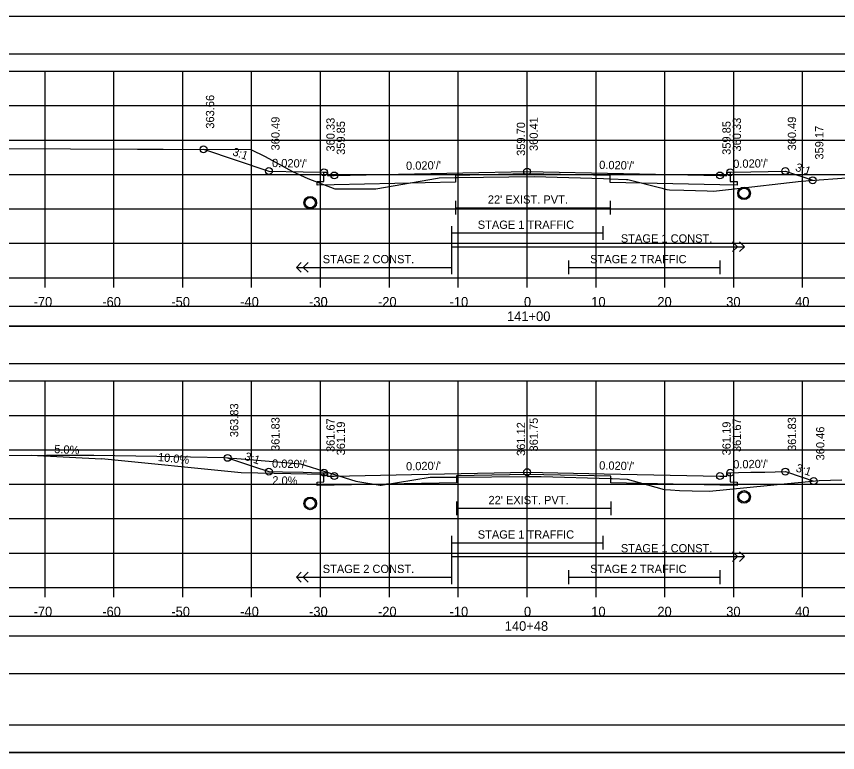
# Model space of a CAD drawing. Extents: x 1368122 to 1710785, y 373130 to 557566.
# Drawn here: x 1368614.7 to 1368734, y 378890.5 to 378997.4 of the extents above; entities that cross this region are included whole.
import ezdxf

# ---------------------------------------------------------------- set-up
doc = ezdxf.new("R2010")
doc.units = 0
for name, color, linetype in [('R_Alt Surface', 7, 'Continuous'), ('R_Axis', 7, 'Continuous'), ('R_Axis Annot', 7, 'Continuous'), ('R_Border', 7, 'Continuous'), ('R_Drive', 7, 'Continuous'), ('R_Exist Surface', 7, 'Continuous'), ('R_Fin Surface', 7, 'Continuous'), ('R_Grid', 7, 'Continuous'), ('R_No Plot', 7, 'Continuous'), ('R_Striping', 7, 'Continuous'), ('R_Water', 7, 'Continuous'), ('R_Xsect Elev', 7, 'Continuous'), ('R_Xsect Slope', 7, 'Continuous')]:
    doc.layers.add(name, color=color, linetype=linetype)

msp = doc.modelspace()

# ---------------------------------------------------------------- linework, layer by layer
for points in [[(1368539.73, 378991.96), (1368838.03, 378991.96), (1368838.03, 378997.37), (1368539.73, 378997.37)], [(1368539.73, 378946.96), (1368838.03, 378946.96), (1368838.03, 378952.37), (1368539.73, 378952.37)], [(1368539.73, 378901.96), (1368838.03, 378901.96), (1368838.03, 378907.37), (1368539.73, 378907.37)]]:
    msp.add_lwpolyline(points, close=True)
at = {"layer": 'R_Alt Surface'}
for points in [[(1368718.38, 378974.77), (1368718.38, 378973.42), (1368719.38, 378973.4), (1368719.38, 378972.9), (1368716.88, 378972.95), (1368700.96, 378973.28), (1368700.95, 378974.28), (1368688.88, 378974.52), (1368678.47, 378974.31), (1368678.47, 378973.31), (1368660.88, 378972.95), (1368658.38, 378972.9), (1368658.38, 378973.4), (1368659.38, 378973.42), (1368659.38, 378974.77)], [(1368678.47, 378970.6), (1368678.47, 378968.6)], [(1368700.95, 378970.6), (1368700.95, 378968.6)], [(1368678.47, 378969.6), (1368700.95, 378969.6)], [(1368718.38, 378931.11), (1368718.38, 378929.77), (1368719.38, 378929.75), (1368719.38, 378929.25), (1368716.88, 378929.3), (1368701.01, 378929.62), (1368701.01, 378930.62), (1368688.88, 378930.86), (1368678.62, 378930.65), (1368678.62, 378929.65), (1368660.88, 378929.3), (1368658.38, 378929.25), (1368658.38, 378929.75), (1368659.38, 378929.77), (1368659.38, 378931.11)], [(1368678.62, 378926.94), (1368678.62, 378924.94)], [(1368701.01, 378926.94), (1368701.01, 378924.94)], [(1368678.62, 378925.94), (1368701.01, 378925.94)]]:
    msp.add_lwpolyline(points, dxfattribs=at)
for points in [[(1368539.73, 378952.43), (1368838.03, 378952.43), (1368838.03, 378955.24), (1368539.73, 378955.24)], [(1368539.73, 378907.43), (1368838.03, 378907.43), (1368838.03, 378910.24), (1368539.73, 378910.24)]]:
    msp.add_lwpolyline(points, close=True, dxfattribs=at)
at = {"layer": 'R_Axis'}
for p, q in [((1368538.88, 378959.44), (1368838.88, 378959.44)), ((1368618.88, 378958.04), (1368618.88, 378959.44)), ((1368628.88, 378958.04), (1368628.88, 378959.44)), ((1368638.88, 378958.04), (1368638.88, 378959.44)), ((1368648.88, 378958.04), (1368648.88, 378959.44)), ((1368658.88, 378958.04), (1368658.88, 378959.44)), ((1368668.88, 378958.04), (1368668.88, 378959.44)), ((1368678.88, 378958.04), (1368678.88, 378959.44)), ((1368688.88, 378958.04), (1368688.88, 378959.44)), ((1368698.88, 378958.04), (1368698.88, 378959.44)), ((1368708.88, 378958.04), (1368708.88, 378959.44)), ((1368718.88, 378958.04), (1368718.88, 378959.44)), ((1368728.88, 378958.04), (1368728.88, 378959.44)), ((1368538.88, 378914.44), (1368838.88, 378914.44)), ((1368618.88, 378913.04), (1368618.88, 378914.44)), ((1368628.88, 378913.04), (1368628.88, 378914.44)), ((1368638.88, 378913.04), (1368638.88, 378914.44)), ((1368648.88, 378913.04), (1368648.88, 378914.44)), ((1368658.88, 378913.04), (1368658.88, 378914.44)), ((1368668.88, 378913.04), (1368668.88, 378914.44)), ((1368678.88, 378913.04), (1368678.88, 378914.44)), ((1368688.88, 378913.04), (1368688.88, 378914.44)), ((1368698.88, 378913.04), (1368698.88, 378914.44)), ((1368708.88, 378913.04), (1368708.88, 378914.44)), ((1368718.88, 378913.04), (1368718.88, 378914.44)), ((1368728.88, 378913.04), (1368728.88, 378914.44))]:
    msp.add_line(p, q, dxfattribs=at)
at = {"layer": 'R_Border'}
msp.add_line((1368847.06, 378894.44), (1368530.88, 378894.44), dxfattribs=at)
at = {"layer": 'R_Drive'}
for p, q in [((1368616.88, 378933.64), (1368627.07, 378933.13)), ((1368647.38, 378931.1), (1368627.07, 378933.13)), ((1368659.38, 378930.86), (1368647.38, 378931.1)), ((1368659.88, 378930.61), (1368659.38, 378930.86))]:
    msp.add_line(p, q, dxfattribs=at)
at = {"layer": 'R_Exist Surface'}
for points in [[(1368612.87, 378978.19), (1368632.31, 378978.12), (1368636.03, 378978.1), (1368648.78, 378978.08), (1368650.84, 378977.03), (1368654.81, 378974.88), (1368657.04, 378973.87), (1368660.96, 378972.37), (1368664.32, 378972.36), (1368666.92, 378972.36), (1368675.87, 378973.88), (1368676.13, 378973.93), (1368678.4, 378974), (1368678.47, 378974.01), (1368678.87, 378974.01), (1368689.92, 378974.15), (1368699.98, 378973.84), (1368700.95, 378973.81), (1368703.32, 378973.73), (1368703.51, 378973.72), (1368708.28, 378972.48), (1368709.16, 378972.24), (1368709.57, 378972.22), (1368711.61, 378972.18), (1368715, 378972.04), (1368715.96, 378972.01), (1368718.55, 378972.32), (1368728.69, 378973.48), (1368736.56, 378974.06)], [(1368611.32, 378933.62), (1368619.11, 378933.65), (1368625.95, 378933.66), (1368635.1, 378933.5), (1368644.9, 378933.31), (1368648.57, 378933.05), (1368655.96, 378932.42), (1368664.01, 378929.89), (1368667.54, 378929.3), (1368667.68, 378929.3), (1368674.82, 378930.46), (1368675.64, 378930.46), (1368675.92, 378930.46), (1368676.11, 378930.46), (1368676.39, 378930.46), (1368678.62, 378930.47), (1368688.82, 378930.55), (1368689.83, 378930.56), (1368690.92, 378930.54), (1368701.01, 378930.29), (1368701.25, 378930.28), (1368703.4, 378930.18), (1368705.14, 378929.69), (1368708.8, 378928.69), (1368709.72, 378928.63), (1368711.01, 378928.51), (1368712.85, 378928.49), (1368715.37, 378928.41), (1368726.68, 378929.54), (1368731.26, 378929.97), (1368734.59, 378930.07)]]:
    msp.add_lwpolyline(points, dxfattribs=at)
for centre in [(1368720.38, 378971.7), (1368657.38, 378970.34), (1368720.38, 378927.6), (1368657.38, 378926.65)]:
    msp.add_circle(centre, 0.917, dxfattribs=at)
at = {"layer": 'R_Fin Surface'}
for points in [[(1368641.89, 378978.09), (1368651.38, 378974.93), (1368656.38, 378974.83), (1368659.38, 378974.77), (1368659.88, 378974.77), (1368659.88, 378974.27), (1368660.88, 378974.29), (1368688.88, 378974.85), (1368716.88, 378974.29), (1368717.88, 378974.27), (1368717.88, 378974.77), (1368718.38, 378974.77), (1368721.38, 378974.83), (1368726.38, 378974.93), (1368730.35, 378973.6)], [(1368645.39, 378933.27), (1368649.15, 378932.01), (1368651.38, 378931.27), (1368653.38, 378931.23), (1368656.38, 378931.17), (1368657.58, 378931.14), (1368659.38, 378931.11), (1368659.68, 378931.11), (1368659.88, 378931.11), (1368659.88, 378930.91), (1368659.88, 378930.61), (1368660.48, 378930.62), (1368660.88, 378930.63), (1368672.08, 378930.85), (1368688.88, 378931.19), (1368700.08, 378930.96), (1368716.88, 378930.63), (1368717.48, 378930.62), (1368717.88, 378930.61), (1368717.88, 378930.81), (1368717.88, 378931.11), (1368718.18, 378931.11), (1368718.38, 378931.11), (1368719.58, 378931.13), (1368721.38, 378931.17), (1368723.38, 378931.21), (1368726.38, 378931.27), (1368728.83, 378930.45), (1368730.49, 378929.9)]]:
    msp.add_lwpolyline(points, dxfattribs=at)
at = {"layer": 'R_Grid'}
for p, q in [((1368538.88, 378989.44), (1368838.88, 378989.44)), ((1368618.88, 378959.44), (1368618.88, 378989.44)), ((1368628.88, 378959.44), (1368628.88, 378989.44)), ((1368638.88, 378959.44), (1368638.88, 378989.44)), ((1368648.88, 378959.44), (1368648.88, 378989.44)), ((1368658.88, 378959.44), (1368658.88, 378989.44)), ((1368668.88, 378959.44), (1368668.88, 378989.44)), ((1368678.88, 378959.44), (1368678.88, 378989.44)), ((1368688.88, 378959.44), (1368688.88, 378989.44)), ((1368698.88, 378959.44), (1368698.88, 378989.44)), ((1368708.88, 378959.44), (1368708.88, 378989.44)), ((1368718.88, 378959.44), (1368718.88, 378989.44)), ((1368728.88, 378959.44), (1368728.88, 378989.44)), ((1368538.88, 378984.44), (1368838.88, 378984.44)), ((1368538.88, 378979.44), (1368838.88, 378979.44)), ((1368538.88, 378974.44), (1368838.88, 378974.44)), ((1368538.88, 378969.44), (1368838.88, 378969.44)), ((1368538.88, 378964.44), (1368838.88, 378964.44)), ((1368538.88, 378959.44), (1368838.88, 378959.44)), ((1368538.88, 378944.44), (1368838.88, 378944.44)), ((1368618.88, 378914.44), (1368618.88, 378944.44)), ((1368628.88, 378914.44), (1368628.88, 378944.44)), ((1368638.88, 378914.44), (1368638.88, 378944.44)), ((1368648.88, 378914.44), (1368648.88, 378944.44)), ((1368658.88, 378914.44), (1368658.88, 378944.44)), ((1368668.88, 378914.44), (1368668.88, 378944.44)), ((1368678.88, 378914.44), (1368678.88, 378944.44)), ((1368688.88, 378914.44), (1368688.88, 378944.44)), ((1368698.88, 378914.44), (1368698.88, 378944.44)), ((1368708.88, 378914.44), (1368708.88, 378944.44)), ((1368718.88, 378914.44), (1368718.88, 378944.44)), ((1368728.88, 378914.44), (1368728.88, 378944.44)), ((1368538.88, 378939.44), (1368838.88, 378939.44)), ((1368538.88, 378934.44), (1368838.88, 378934.44)), ((1368538.88, 378929.44), (1368838.88, 378929.44)), ((1368538.88, 378924.44), (1368838.88, 378924.44)), ((1368538.88, 378919.44), (1368838.88, 378919.44)), ((1368538.88, 378914.44), (1368838.88, 378914.44))]:
    msp.add_line(p, q, dxfattribs=at)
at = {"layer": 'R_No Plot'}
msp.add_line((1368518.48, 378890.46), (1368851.81, 378890.46), dxfattribs=at)
for points in [[(1368518.47, 379103.79), (1368851.81, 379103.79), (1368851.81, 378890.45), (1368518.47, 378890.45)], [(1368764.8, 379099.9), (1368784.42, 379099.9), (1368784.42, 379090.02), (1368800.53, 379090.02), (1368823.73, 379090.02), (1368823.85, 379061.86), (1368847.06, 379061.86), (1368847.06, 378894.44), (1368530.88, 378894.44), (1368530.88, 379099.9)]]:
    msp.add_lwpolyline(points, close=True, dxfattribs=at)
for centre in [(1368641.89, 378978.09), (1368651.38, 378974.93), (1368659.38, 378974.77), (1368660.88, 378974.29), (1368688.88, 378974.85), (1368716.88, 378974.29), (1368718.38, 378974.77), (1368726.38, 378974.93), (1368730.35, 378973.6), (1368645.39, 378933.27), (1368651.38, 378931.27), (1368659.38, 378931.11), (1368688.88, 378931.19), (1368718.38, 378931.11), (1368726.38, 378931.27), (1368660.88, 378930.63), (1368716.88, 378930.63), (1368730.49, 378929.9)]:
    msp.add_circle(centre, 0.5, dxfattribs=at)
at = {"layer": 'R_Striping'}
for p, q in [((1368719.42, 378963.94), (1368718.71, 378964.64)), ((1368718.71, 378963.23), (1368719.42, 378963.94)), ((1368720.42, 378963.94), (1368719.71, 378964.64)), ((1368719.71, 378963.23), (1368720.42, 378963.94)), ((1368655.38, 378960.94), (1368656.09, 378961.64)), ((1368656.38, 378960.94), (1368657.09, 378961.64)), ((1368655.38, 378960.94), (1368677.88, 378960.94)), ((1368656.09, 378960.23), (1368655.38, 378960.94)), ((1368657.09, 378960.23), (1368656.38, 378960.94)), ((1368719.42, 378918.94), (1368718.71, 378919.64)), ((1368720.42, 378918.94), (1368719.71, 378919.64)), ((1368718.71, 378918.23), (1368719.42, 378918.94)), ((1368719.71, 378918.23), (1368720.42, 378918.94)), ((1368655.38, 378915.94), (1368656.09, 378916.64)), ((1368656.38, 378915.94), (1368657.09, 378916.64)), ((1368655.38, 378915.94), (1368677.88, 378915.94)), ((1368656.09, 378915.23), (1368655.38, 378915.94)), ((1368657.09, 378915.23), (1368656.38, 378915.94))]:
    msp.add_line(p, q, dxfattribs=at)
for points in [[(1368677.88, 378966.94), (1368677.88, 378959.94)], [(1368699.88, 378966.94), (1368699.88, 378964.94)], [(1368677.88, 378965.94), (1368699.88, 378965.94)], [(1368677.88, 378963.94), (1368720.42, 378963.94)], [(1368694.88, 378961.94), (1368694.88, 378959.94)], [(1368716.88, 378961.94), (1368716.88, 378959.94)], [(1368694.88, 378960.94), (1368716.88, 378960.94)], [(1368677.88, 378921.94), (1368677.88, 378914.94)], [(1368677.88, 378920.94), (1368699.88, 378920.94)], [(1368699.88, 378921.94), (1368699.88, 378919.94)], [(1368677.88, 378918.94), (1368720.42, 378918.94)], [(1368694.88, 378916.94), (1368694.88, 378914.94)], [(1368716.88, 378916.94), (1368716.88, 378914.94)], [(1368694.88, 378915.94), (1368716.88, 378915.94)]]:
    msp.add_lwpolyline(points, dxfattribs=at)
at = {"layer": 'R_Water'}
for centre in [(1368720.38, 378971.7), (1368657.38, 378970.34), (1368720.38, 378927.6), (1368657.38, 378926.65)]:
    msp.add_circle(centre, 0.75, dxfattribs=at)
at = {"layer": 'R_Xsect Elev'}
for p, q in [((1368688.88, 378974.14), (1368688.88, 378984.14)), ((1368688.88, 378930.55), (1368688.88, 378940.55))]:
    msp.add_line(p, q, dxfattribs=at)

# ---------------------------------------------------------------- texts
at = {"layer": 'R_Axis Annot'}
for s, p in [('-70', (1368617.22, 378955.24)), ('-60', (1368627.19, 378955.24)), ('-50', (1368637.22, 378955.24)), ('-40', (1368647.22, 378955.24)), ('-30', (1368657.22, 378955.24)), ('-20', (1368667.22, 378955.24)), ('-10', (1368677.62, 378955.24)), ('0', (1368688.42, 378955.24)), ('10', (1368698.19, 378955.24)), ('20', (1368707.79, 378955.24)), ('30', (1368717.79, 378955.24)), ('40', (1368727.79, 378955.24)), ('141+00', (1368685.96, 378953.14)), ('-70', (1368617.22, 378910.24)), ('-60', (1368627.19, 378910.24)), ('-50', (1368637.22, 378910.24)), ('-40', (1368647.22, 378910.24)), ('-30', (1368657.22, 378910.24)), ('-20', (1368667.22, 378910.24)), ('-10', (1368677.62, 378910.24)), ('0', (1368688.42, 378910.24)), ('10', (1368698.19, 378910.24)), ('20', (1368707.79, 378910.24)), ('30', (1368717.79, 378910.24)), ('40', (1368727.79, 378910.24)), ('140+48', (1368685.63, 378908.14))]:
    msp.add_text(s, height=1.4, dxfattribs=at).set_placement(p)
at = {"layer": 'R_Striping'}
for s, p in [('STAGE 1 TRAFFIC', (1368681.71, 378966.54)), ('STAGE 1 CONST.', (1368702.49, 378964.54)), ('STAGE 2 CONST.', (1368659.2, 378961.54)), ('STAGE 2 TRAFFIC', (1368698.03, 378961.54)), ('STAGE 1 TRAFFIC', (1368681.71, 378921.54)), ('STAGE 1 CONST.', (1368702.49, 378919.54)), ('STAGE 2 CONST.', (1368659.2, 378916.54)), ('STAGE 2 TRAFFIC', (1368698.03, 378916.54))]:
    msp.add_text(s, height=1.2, dxfattribs=at).set_placement(p)
at = {"layer": 'R_Water'}
for p in [(1368683.17, 378970.2), (1368683.27, 378926.54)]:
    msp.add_text("22' EXIST. PVT.", height=1.2, dxfattribs=at).set_placement(p)
at = {"layer": 'R_Xsect Elev'}
for s, rotation, p in [('363.66', 90, (1368643.44, 378981.09)), ('360.49', 90, (1368652.93, 378977.93)), ('360.33', 90, (1368660.93, 378977.77)), ('359.85', 90, (1368662.43, 378977.29)), ('359.70', 90, (1368688.58, 378977.14)), ('360.41', 90, (1368690.43, 378977.85)), ('359.85', 90, (1368718.43, 378977.29)), ('360.33', 90, (1368719.93, 378977.77)), ('360.49', 90, (1368727.93, 378977.93)), ('359.17', 90, (1368731.9, 378976.6)), ('363.83', 90, (1368646.94, 378936.27)), ('361.83', 90, (1368652.93, 378934.27)), ('361.67', 90, (1368660.93, 378934.11)), ('361.75', 90, (1368690.43, 378934.19)), ('361.67', 90, (1368719.93, 378934.11)), ('361.83', 90, (1368727.93, 378934.27)), ('361.19', 90, (1368662.43, 378933.63)), ('361.12', 90, (1368688.58, 378933.55)), ('361.19', 90, (1368718.43, 378933.63)), ('360.46', 90, (1368732.04, 378932.9)), ('5.0%', 357.1376, (1368620.19, 378933.97)), ('10.0%', 354.2894, (1368635.23, 378932.82)), ('2.0%', 358.8542, (1368651.87, 378929.41))]:
    msp.add_text(s, height=1.2, rotation=rotation, dxfattribs=at).set_placement(p)
at = {"layer": 'R_Xsect Slope'}
for s, rotation, p in [('3:1', 341.5668, (1368646, 378977.25)), ("0.020'/'", 358.8542, (1368651.83, 378975.52)), ("0.020'/'", 1.1458, (1368671.31, 378975.1)), ("0.020'/'", 358.8542, (1368699.33, 378975.24)), ("0.020'/'", 1.1458, (1368718.81, 378975.38)), ('3:1', 341.5651, (1368727.73, 378975)), ('3:1', 341.5668, (1368647.75, 378933.01)), ("0.020'/'", 358.8542, (1368651.83, 378931.86)), ("0.020'/'", 1.1458, (1368671.31, 378931.44)), ("0.020'/'", 358.8542, (1368699.33, 378931.58)), ("0.020'/'", 1.1458, (1368718.81, 378931.72)), ('3:1', 341.5651, (1368727.8, 378931.32))]:
    msp.add_text(s, height=1.2, rotation=rotation, dxfattribs=at).set_placement(p)

doc.saveas('drawing.dxf')
